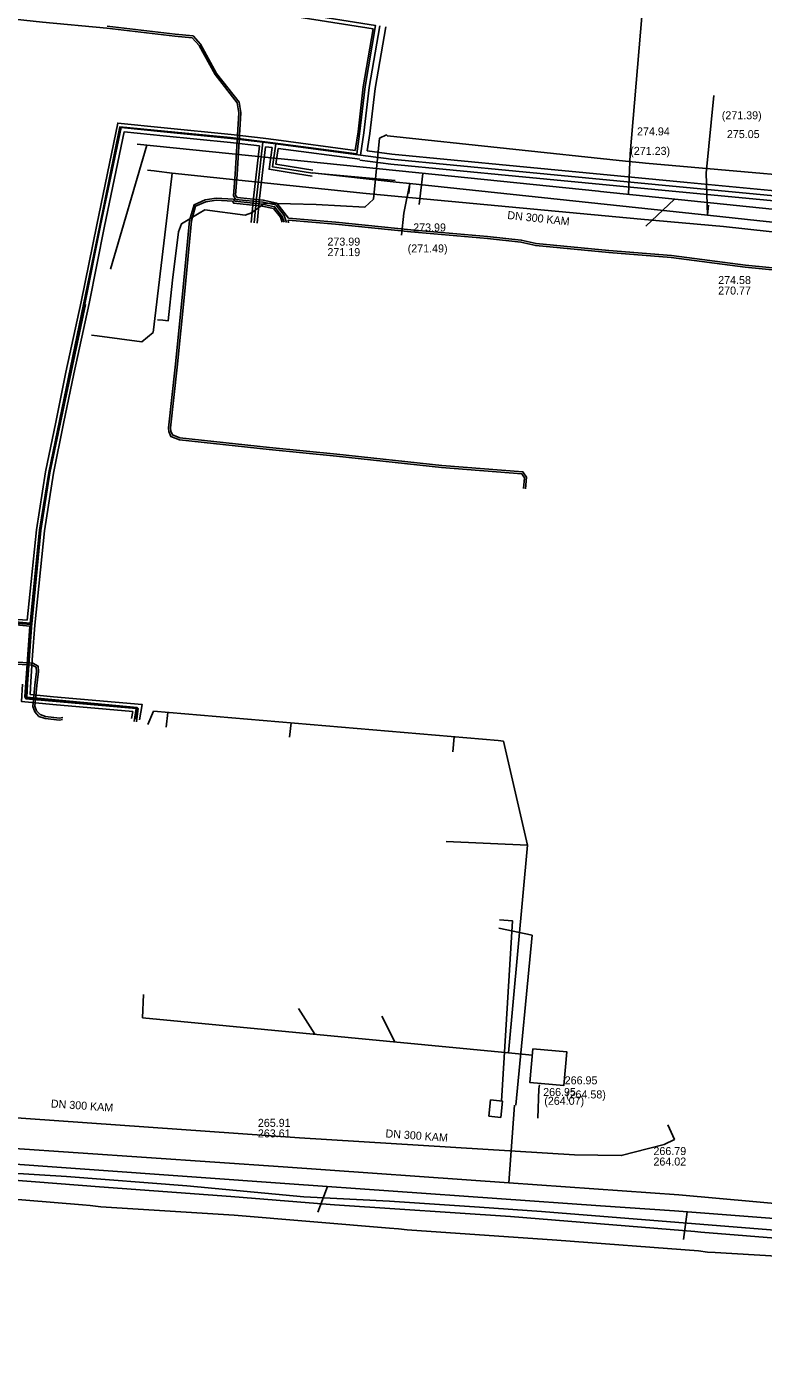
# Model space of a CAD drawing. Extents: x -598233 to -596890, y -1157848 to -1156431.
# Drawn here: x -597957.3 to -597883.7, y -1156982.4 to -1156848.3 of the extents above; entities that cross this region are included whole.
import ezdxf

# ---------------------------------------------------------------- set-up
doc = ezdxf.new("R2010")
doc.units = 0
for name, color, linetype in [('Vrstva 1', 7, 'Continuous'), ('Vrstva 13', 7, 'Continuous'), ('Vrstva 15', 7, 'Continuous'), ('Vrstva 19', 7, 'Continuous'), ('Vrstva 2', 7, 'Continuous'), ('Vrstva 25', 7, 'Continuous'), ('Vrstva 26', 7, 'Continuous'), ('Vrstva 37', 7, 'Continuous'), ('Vrstva 4', 7, 'Continuous'), ('Vrstva 42', 7, 'Continuous'), ('Vrstva 44', 7, 'Continuous'), ('Vrstva 5', 7, 'Continuous'), ('Vrstva 55', 7, 'Continuous'), ('Vrstva 8', 7, 'Continuous')]:
    doc.layers.add(name, color=color, linetype=linetype)

msp = doc.modelspace()

# ---------------------------------------------------------------- linework, layer by layer
at = {"layer": 'Vrstva 1'}
for p, q in [((-597895.53, -1156843.24), (-597897.05, -1156861.04)), ((-597948.96, -1156872.57), (-597945.35, -1156860.17)), ((-597897.05, -1156861.04), (-597897.21, -1156865.1)), ((-597928.21, -1156863), (-597920.51, -1156863.72)), ((-597918.11, -1156866.11), (-597917.74, -1156863)), ((-597892.59, -1156865.57), (-597895.47, -1156868.29)), ((-597945.25, -1156918.1), (-597944.66, -1156916.75)), ((-597944.66, -1156916.75), (-597910.23, -1156919.71)), ((-597943.39, -1156918.35), (-597943.25, -1156916.88)), ((-597931.08, -1156919.35), (-597930.92, -1156917.93)), ((-597914.75, -1156920.83), (-597914.64, -1156919.33)), ((-597907.31, -1156930.17), (-597915.43, -1156929.8)), ((-597907.31, -1156930.17), (-597909.18, -1156950.92)), ((-597945.76, -1156947.41), (-597945.68, -1156945.1)), ((-597945.76, -1156947.41), (-597909.18, -1156950.92)), ((-597930.18, -1156946.5), (-597928.56, -1156949.06)), ((-597921.86, -1156947.26), (-597920.57, -1156949.83)), ((-597909.18, -1156950.92), (-597906.82, -1156951.15)), ((-597927.29, -1156964.3), (-597928.26, -1156966.86)), ((-597891.35, -1156966.83), (-597891.71, -1156969.58))]:
    msp.add_line(p, q, dxfattribs=at)
for points in [[(-597945.35, -1156860.17), (-597948.96, -1156872.57)], [(-597828.1, -1156872.25), (-597838.5, -1156871.34), (-597869.26, -1156867.96), (-597900, -1156864.81), (-597900.21, -1156864.79), (-597916.51, -1156863.12), (-597946.29, -1156860.07)], [(-597917.74, -1156863), (-597918.11, -1156866.11)], [(-597892.59, -1156865.57), (-597895.47, -1156868.29)], [(-597910.23, -1156919.71), (-597909.7, -1156919.77), (-597907.31, -1156930.17)], [(-597906.09, -1156954.12), (-597906.15, -1156954.51), (-597906.25, -1156957.46)], [(-598013.24, -1156958.33), (-598009.95, -1156958.32), (-597998.83, -1156959.13), (-597971.54, -1156961.12), (-597931.08, -1156964.03), (-597900, -1156966.21), (-597892.6, -1156966.73), (-597854.13, -1156969.69)], [(-597927.29, -1156964.3), (-597928.26, -1156966.86)], [(-597891.35, -1156966.83), (-597891.71, -1156969.58)]]:
    msp.add_lwpolyline(points, dxfattribs=at)
at = {"layer": 'Vrstva 13'}
for p, q in [((-597944.6, -1156862.75), (-597945.28, -1156862.67)), ((-597944.38, -1156862.78), (-597944.6, -1156862.75)), ((-597942.8, -1156862.97), (-597944.38, -1156862.78)), ((-597942.8, -1156862.97), (-597942.84, -1156863.28)), ((-597950.3, -1156879.25), (-597950.88, -1156879.17))]:
    msp.add_line(p, q, dxfattribs=at)
for points in [[(-597828.81, -1156874.33), (-597832.23, -1156874), (-597845.77, -1156872.5), (-597851.79, -1156871.83), (-597852.13, -1156871.79), (-597871.01, -1156870.06), (-597875.86, -1156869.61), (-597887.72, -1156868.32), (-597895.96, -1156867.56), (-597923.42, -1156865.02), (-597942.8, -1156862.97)], [(-597942.84, -1156863.28), (-597944.71, -1156878.9), (-597945.85, -1156879.83), (-597950.3, -1156879.25)], [(-597909.9, -1156955.74), (-597908.8, -1156937.71), (-597910.1, -1156937.64)], [(-597965.25, -1156962.54), (-597953.38, -1156963.28), (-597941.33, -1156964.23), (-597929.65, -1156965.31), (-597921.1, -1156965.74), (-597912.08, -1156966.36), (-597905.9, -1156966.79), (-597882.19, -1156968.67), (-597864.08, -1156970.09), (-597844.39, -1156971.74), (-597832.49, -1156972.54), (-597820.65, -1156973.45), (-597808.17, -1156974.49), (-597801.33, -1156975.07), (-597796.92, -1156975.45), (-597788.42, -1156976.13), (-597785.04, -1156976.39), (-597771.8, -1156977.3), (-597767.21, -1156977.6), (-597754.57, -1156978.38), (-597753.37, -1156979.46), (-597752.94, -1156981.92), (-597752.87, -1156982.35)]]:
    msp.add_lwpolyline(points, dxfattribs=at)
at = {"layer": 'Vrstva 15'}
msp.add_lwpolyline([(-597911.15, -1156957.25), (-597909.97, -1156957.38), (-597909.8, -1156955.75), (-597910.98, -1156955.63)], close=True, dxfattribs=at)
at = {"layer": 'Vrstva 19'}
msp.add_lwpolyline([(-597801.6, -1156975.67), (-597809.33, -1156975.05), (-597819.71, -1156974.21), (-597837.34, -1156972.87), (-597853.69, -1156971.72), (-597854.21, -1156971.68), (-597856.68, -1156971.48), (-597861.82, -1156971.08), (-597872.54, -1156970.25), (-597889.98, -1156968.84), (-597890.56, -1156968.79), (-597893.03, -1156968.57), (-597908.99, -1156967.3), (-597926.07, -1156966.16), (-597926.57, -1156966.12), (-597929.11, -1156965.93), (-597936.96, -1156965.29), (-597950.08, -1156964.32), (-597963.32, -1156963.3)], dxfattribs=at)
at = {"layer": 'Vrstva 2'}
msp.add_lwpolyline([(-597906.76, -1156950.51), (-597903.38, -1156950.81), (-597903.67, -1156954.2), (-597907.06, -1156953.9)], close=True, dxfattribs=at)
at = {"layer": 'Vrstva 25'}
for p, q in [((-597922.05, -1156848.25), (-597923.12, -1156854.42)), ((-597932.46, -1156860.06), (-597933.75, -1156859.89)), ((-597923.99, -1156861.18), (-597932.46, -1156860.06))]:
    msp.add_line(p, q, dxfattribs=at)
for points in [[(-597923.12, -1156854.42), (-597923.64, -1156858.94), (-597923.99, -1156861.18)], [(-597933.75, -1156859.89), (-597936.95, -1156859.51), (-597943.65, -1156858.84), (-597947.92, -1156858.41), (-597949.96, -1156868.21), (-597951.5, -1156875.92)], [(-597933.75, -1156859.89), (-597934.38, -1156865.49), (-597934.61, -1156867.94)], [(-597932.46, -1156860.06), (-597932.78, -1156862.33), (-597931.06, -1156862.6), (-597928.78, -1156862.96)], [(-597923.99, -1156861.18), (-597920.92, -1156861.57), (-597908.46, -1156862.77), (-597891.4, -1156864.41), (-597876.69, -1156865.82), (-597866.03, -1156866.86)], [(-597951.5, -1156875.92), (-597953.02, -1156882.95), (-597954.05, -1156887.94), (-597955.08, -1156892.89), (-597955.98, -1156898.67), (-597956.94, -1156908.11)], [(-597956.94, -1156908.11), (-597960.22, -1156907.84), (-597971.78, -1156906.6), (-597981.97, -1156905.73), (-597982.07, -1156907.21)], [(-597956.94, -1156908.11), (-597957.18, -1156911.14), (-597957.33, -1156913.77)], [(-597957.33, -1156913.77), (-597957.44, -1156915.45), (-597954.7, -1156915.72), (-597946.29, -1156916.45), (-597946.46, -1156917.56)]]:
    msp.add_lwpolyline(points, dxfattribs=at)
at = {"layer": 'Vrstva 26'}
for p, q in [((-597923.71, -1156854.34), (-597922.71, -1156848.55)), ((-597921.46, -1156848.35), (-597922.52, -1156854.51)), ((-597933.7, -1156859.49), (-597932.41, -1156859.66)), ((-597932.82, -1156860.42), (-597933.49, -1156860.33)), ((-597932.41, -1156859.66), (-597924.52, -1156860.71)), ((-597924.04, -1156861.58), (-597932.22, -1156860.5))]:
    msp.add_line(p, q, dxfattribs=at)
for points in [[(-597922.71, -1156848.55), (-597937.34, -1156846.25), (-597953.16, -1156843.75), (-597951.91, -1156835.75), (-597950.87, -1156829.19), (-597946.52, -1156829.88)], [(-597924.52, -1156860.71), (-597924.23, -1156858.86), (-597923.71, -1156854.34)], [(-597922.52, -1156854.51), (-597923.04, -1156859.02), (-597923.32, -1156860.76)], [(-597951.89, -1156875.84), (-597950.35, -1156868.13), (-597948.24, -1156857.97), (-597943.61, -1156858.44), (-597936.91, -1156859.12), (-597933.7, -1156859.49)], [(-597934.09, -1156860.25), (-597936.99, -1156859.91), (-597943.69, -1156859.24), (-597947.6, -1156858.84), (-597949.57, -1156868.28), (-597951.1, -1156876)], [(-597934.91, -1156867.91), (-597934.68, -1156865.46), (-597934.09, -1156860.25)], [(-597933.49, -1156860.33), (-597934.08, -1156865.52), (-597934.32, -1156867.97)], [(-597928.83, -1156863.26), (-597931.11, -1156862.9), (-597933.12, -1156862.58), (-597932.82, -1156860.42)], [(-597932.22, -1156860.5), (-597932.44, -1156862.08), (-597931.01, -1156862.3), (-597928.74, -1156862.66)], [(-597866.08, -1156867.35), (-597876.73, -1156866.32), (-597891.45, -1156864.9), (-597908.51, -1156863.27), (-597920.97, -1156862.07), (-597924.05, -1156861.68)], [(-597923.32, -1156860.76), (-597920.86, -1156861.07), (-597908.41, -1156862.27), (-597891.35, -1156863.91), (-597876.64, -1156865.32), (-597866.28, -1156866.33)], [(-597957.3, -1156907.68), (-597956.38, -1156898.62), (-597955.47, -1156892.82), (-597954.44, -1156887.86), (-597953.42, -1156882.86), (-597951.89, -1156875.83)], [(-597951.11, -1156876), (-597952.63, -1156883.03), (-597953.66, -1156888.02), (-597954.68, -1156892.96), (-597955.58, -1156898.72), (-597956.54, -1156908.15)], [(-597982.47, -1156907.18), (-597982.34, -1156905.29), (-597971.75, -1156906.21), (-597960.18, -1156907.45), (-597957.3, -1156907.68)], [(-597956.54, -1156908.15), (-597956.78, -1156911.16), (-597956.93, -1156913.79)], [(-597956.93, -1156913.79), (-597957.01, -1156915.09), (-597954.66, -1156915.32), (-597945.82, -1156916.09), (-597946.07, -1156917.62)], [(-597946.86, -1156917.5), (-597946.75, -1156916.81), (-597954.73, -1156916.11), (-597957.86, -1156915.81), (-597957.75, -1156914.05)]]:
    msp.add_lwpolyline(points, dxfattribs=at)
at = {"layer": 'Vrstva 37'}
for points in [[(-597946.6, -1156830.25), (-597950.56, -1156829.62), (-597951.71, -1156836.88), (-597952.74, -1156843.44), (-597937.61, -1156845.82), (-597922.48, -1156848.22), (-597923.52, -1156854.32)], [(-597923.52, -1156854.32), (-597924.08, -1156859.05), (-597924.34, -1156861.05), (-597932.75, -1156859.94), (-597936.97, -1156859.43), (-597942.55, -1156858.88), (-597948.03, -1156858.33), (-597950.03, -1156868.22), (-597951.66, -1156876.12)], [(-597951.66, -1156876.12), (-597955.14, -1156892.9), (-597956.05, -1156898.67), (-597957.01, -1156907.97), (-597965.5, -1156907.19), (-597971.68, -1156906.5), (-597981.97, -1156905.64), (-597982.04, -1156905.73), (-597982.16, -1156907.36)], [(-597951.46, -1156876.12), (-597955.03, -1156892.94), (-597955.93, -1156898.7), (-597956.88, -1156908.38), (-597957.26, -1156914.07), (-597957.33, -1156915.38), (-597946.31, -1156916.4), (-597946.19, -1156916.51), (-597946.38, -1156917.82)], [(-597982.02, -1156907.36), (-597981.91, -1156905.81), (-597971.64, -1156906.7), (-597963.23, -1156907.65), (-597957.03, -1156908.25), (-597957.54, -1156915.33), (-597957.42, -1156915.53), (-597946.42, -1156916.49), (-597946.62, -1156917.79)]]:
    msp.add_lwpolyline(points, dxfattribs=at)
at = {"layer": 'Vrstva 42'}
for points in [[(-597946.6, -1156830.25), (-597950.56, -1156829.62), (-597951.71, -1156836.88), (-597952.74, -1156843.44), (-597937.61, -1156845.82), (-597922.48, -1156848.22), (-597923.52, -1156854.32)], [(-597962.34, -1156847.17), (-597955.76, -1156847.89), (-597949.33, -1156848.47), (-597942.54, -1156849.28), (-597940.81, -1156849.44), (-597940.12, -1156850.21), (-597938.52, -1156853.12), (-597936.3, -1156855.96), (-597936.13, -1156856.95), (-597936.5, -1156863.09), (-597936.67, -1156865.25), (-597936.43, -1156865.6), (-597933.73, -1156865.86), (-597932.46, -1156866.15), (-597931.63, -1156867.2), (-597931.39, -1156867.91)], [(-597949.31, -1156848.27), (-597942.52, -1156849.08), (-597940.71, -1156849.24), (-597939.96, -1156850.09), (-597938.36, -1156853.01), (-597936.12, -1156855.88), (-597935.93, -1156856.93), (-597936.3, -1156863.11), (-597936.47, -1156865.19), (-597936.31, -1156865.41), (-597933.7, -1156865.66), (-597932.35, -1156865.97), (-597931.17, -1156867.46), (-597926.46, -1156867.87), (-597918.95, -1156868.64), (-597911.28, -1156869.31), (-597907.92, -1156869.66), (-597906.43, -1156870.01), (-597899.16, -1156870.72), (-597892.91, -1156871.22), (-597885.51, -1156872.17), (-597878.74, -1156872.83)], [(-597923.52, -1156854.32), (-597924.08, -1156859.05), (-597924.34, -1156861.05), (-597932.75, -1156859.94), (-597936.97, -1156859.42), (-597942.55, -1156858.88), (-597948.03, -1156858.33), (-597950.03, -1156868.22), (-597951.66, -1156876.12)], [(-597931.18, -1156867.93), (-597931.21, -1156867.66), (-597926.48, -1156868.07), (-597918.97, -1156868.84), (-597911.3, -1156869.51), (-597907.96, -1156869.86), (-597906.47, -1156870.21), (-597899.18, -1156870.92), (-597892.93, -1156871.42), (-597885.53, -1156872.37), (-597878.76, -1156873.03), (-597876.06, -1156873.25), (-597876, -1156873.05), (-597875.81, -1156872.43), (-597875.9, -1156869.86), (-597875.61, -1156867.88), (-597875.19, -1156864.12), (-597874.33, -1156856.67)], [(-597931.61, -1156867.89), (-597931.81, -1156867.3), (-597932.58, -1156866.33), (-597933.77, -1156866.06), (-597936.54, -1156865.79), (-597936.68, -1156865.59), (-597938.42, -1156865.49), (-597939.5, -1156865.63), (-597940.62, -1156866.13), (-597941.06, -1156867.7), (-597941.77, -1156875.09), (-597942.5, -1156882.36), (-597943.16, -1156888.45), (-597943.13, -1156888.82), (-597942.95, -1156889.29), (-597942.09, -1156889.65), (-597933.11, -1156890.6), (-597926.38, -1156891.28), (-597915.88, -1156892.41), (-597907.86, -1156893.04), (-597907.59, -1156893.43), (-597907.71, -1156894.5)], [(-597931.83, -1156867.87), (-597931.99, -1156867.39), (-597932.69, -1156866.51), (-597933.8, -1156866.26), (-597936.65, -1156865.98), (-597936.79, -1156865.79), (-597938.42, -1156865.69), (-597939.44, -1156865.83), (-597940.46, -1156866.27), (-597940.86, -1156867.74), (-597941.57, -1156875.11), (-597942.3, -1156882.38), (-597942.96, -1156888.45), (-597942.93, -1156888.78), (-597942.79, -1156889.13), (-597942.03, -1156889.45), (-597933.09, -1156890.4), (-597926.36, -1156891.08), (-597915.86, -1156892.21), (-597907.76, -1156892.84), (-597907.39, -1156893.37), (-597907.51, -1156894.52)], [(-597951.66, -1156876.12), (-597955.13, -1156892.9), (-597956.04, -1156898.67), (-597957.01, -1156907.97), (-597965.5, -1156907.19), (-597971.68, -1156906.5), (-597981.97, -1156905.64), (-597982.04, -1156905.73), (-597982.16, -1156907.36)], [(-597951.46, -1156876.12), (-597955.03, -1156892.94), (-597955.93, -1156898.7), (-597956.88, -1156908.38), (-597957.26, -1156914.07), (-597957.33, -1156915.38), (-597946.31, -1156916.4), (-597946.19, -1156916.51), (-597946.38, -1156917.82)], [(-597982.24, -1156907.08), (-597982.06, -1156905.35), (-597981.85, -1156905.15), (-597976.23, -1156905.59), (-597970.58, -1156906.11), (-597966.85, -1156906.31), (-597966.4, -1156906.53), (-597966.23, -1156906.79), (-597966.18, -1156908.79), (-597966.15, -1156911.26), (-597965.66, -1156911.65), (-597964.32, -1156911.72), (-597959.27, -1156912), (-597956.79, -1156912.17), (-597956.4, -1156912.38), (-597956.36, -1156912.81), (-597956.53, -1156914.17), (-597956.73, -1156916.29), (-597956.53, -1156916.83), (-597956.12, -1156917.29), (-597955.5, -1156917.49), (-597954.08, -1156917.65), (-597953.76, -1156917.59)], [(-597982.02, -1156907.36), (-597981.91, -1156905.81), (-597971.64, -1156906.7), (-597963.23, -1156907.65), (-597957.03, -1156908.25), (-597957.54, -1156915.33), (-597957.42, -1156915.53), (-597946.42, -1156916.49), (-597946.62, -1156917.79)], [(-597959.25, -1156911.8), (-597956.73, -1156911.97), (-597956.2, -1156912.26), (-597956.16, -1156912.81), (-597956.33, -1156914.19), (-597956.53, -1156916.27), (-597956.35, -1156916.73), (-597956, -1156917.11), (-597955.46, -1156917.29), (-597954.08, -1156917.45), (-597953.74, -1156917.39)]]:
    msp.add_lwpolyline(points, dxfattribs=at)
at = {"layer": 'Vrstva 44'}
msp.add_lwpolyline([(-597972.56, -1156956.43), (-597930.07, -1156959.41), (-597902.6, -1156961.13), (-597897.92, -1156961.2), (-597895.2, -1156960.5), (-597893.63, -1156960.1), (-597892.62, -1156959.57), (-597893.26, -1156958.11)], dxfattribs=at)
at = {"layer": 'Vrstva 5'}
for p, q in [((-597888.69, -1156855.21), (-597889.44, -1156862.96)), ((-597928.78, -1156862.94), (-597920.41, -1156863.86)), ((-597889.44, -1156862.96), (-597889.3, -1156867.17)), ((-597919.66, -1156866.99), (-597919.04, -1156864.01)), ((-597919.15, -1156865), (-597919.04, -1156864.01)), ((-597919.88, -1156869.16), (-597919.66, -1156866.99)), ((-597889.2, -1156866.18), (-597889.3, -1156867.18)), ((-597906.84, -1156939.17), (-597910.17, -1156938.47)), ((-597908.45, -1156956.16), (-597906.84, -1156939.17)), ((-597908.59, -1156956.14), (-597909.15, -1156963.92)), ((-597908.59, -1156956.14), (-597909.15, -1156963.92)), ((-597851.4, -1156968.73), (-597892.18, -1156965.13))]:
    msp.add_line(p, q, dxfattribs=at)
for points in [[(-597920.41, -1156863.86), (-597919.04, -1156864.01), (-597889.3, -1156867.18), (-597884.09, -1156867.73)], [(-597884.09, -1156867.73), (-597862.06, -1156870.05), (-597840.25, -1156872.35)], [(-597931.72, -1156962.32), (-597965.89, -1156959.98), (-597971.21, -1156959.62)], [(-597892.18, -1156965.13), (-597909.15, -1156963.92), (-597931.72, -1156962.32)]]:
    msp.add_lwpolyline(points, dxfattribs=at)
at = {"layer": 'Vrstva 55'}
for points in [[(-597944.28, -1156877.63), (-597943.75, -1156877.68), (-597943.2, -1156877.73), (-597942.76, -1156873.67), (-597942.19, -1156868.83), (-597941.89, -1156868.03), (-597940.11, -1156866.97), (-597939.53, -1156866.64), (-597935.51, -1156867.16), (-597934.87, -1156866.94), (-597933.54, -1156865.97), (-597928.43, -1156866.12), (-597923.54, -1156866.39), (-597922.69, -1156865.59), (-597922.08, -1156859.48), (-597921.38, -1156859.16), (-597921.3, -1156859.26), (-597897.5, -1156861.76), (-597895.81, -1156861.94), (-597895.52, -1156861.96), (-597871.17, -1156864.11)], [(-597873.47, -1156971.77), (-597888.55, -1156970.89), (-597889.32, -1156970.84), (-597890.2, -1156970.72), (-597904.37, -1156969.64), (-597919.33, -1156968.63), (-597920.18, -1156968.52), (-597921.1, -1156968.46), (-597936.61, -1156967.16), (-597949.92, -1156966.33), (-597951.01, -1156966.17), (-597951.76, -1156966.12), (-597965.95, -1156964.95)]]:
    msp.add_lwpolyline(points, dxfattribs=at)

# ---------------------------------------------------------------- texts
at = {"layer": 'Vrstva 4'}
for s, p in [('274.94', (-597896.35, -1156859.2)), ('(271.23)', (-597897.03, -1156861.15)), ('266.95', (-597903.58, -1156954.07)), ('(264.58)', (-597903.45, -1156955.48))]:
    msp.add_text(s, height=0.8, dxfattribs=at).set_placement(p)
at = {"layer": 'Vrstva 8'}
for s, p in [('(271.39)', (-597887.88, -1156857.59)), ('275.05', (-597887.37, -1156859.47)), ('273.99', (-597918.72, -1156868.8)), ('273.99', (-597927.29, -1156870.22)), ('271.19', (-597927.29, -1156871.27)), ('(271.49)', (-597919.27, -1156870.9)), ('274.58', (-597888.24, -1156874.06)), ('270.77', (-597888.24, -1156875.11)), ('266.95', (-597905.73, -1156955.24)), ('(264.07)', (-597905.62, -1156956.12)), ('265.91', (-597934.24, -1156958.32)), ('263.61', (-597934.24, -1156959.38)), ('266.79', (-597894.71, -1156961.14)), ('264.02', (-597894.71, -1156962.19))]:
    msp.add_text(s, height=0.8, dxfattribs=at).set_placement(p)
for rotation, p in [(353.9179, (-597909.34, -1156867.55)), (356.0891, (-597954.95, -1156956.38)), (355.9451, (-597921.51, -1156959.37))]:
    msp.add_text('DN 300 KAM', height=0.8, rotation=rotation, dxfattribs=at).set_placement(p)

doc.saveas('drawing.dxf')
